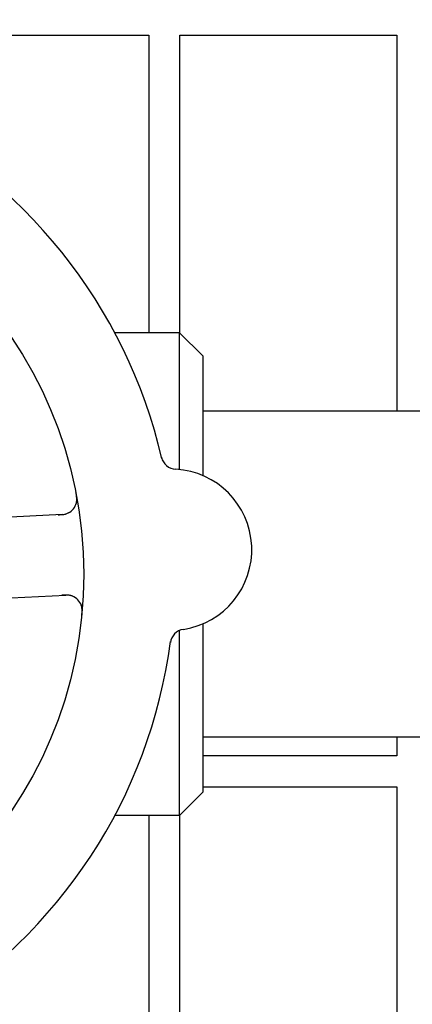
# Model space of a CAD drawing. Header units: inches. Extents: x 36 to 1719, y -84 to 1122.
# Tile 552 of 571: x 1058.41 to 1060, y 857.57 to 861.54. Entities that reach past the tile are written whole.
import ezdxf

# ---------------------------------------------------------------- set-up
doc = ezdxf.new("R2010")
doc.units = ezdxf.units.IN
doc.header["$LTSCALE"] = 48
doc.header["$MEASUREMENT"] = 0
doc.layers.add('Dimension (ANSI)', color=7, linetype='Continuous', lineweight=25)
doc.layers.add('Visible (ANSI)', color=7, linetype='Continuous', lineweight=30)
doc.styles.add('Note Text (ANSI)', font='tahoma.ttf')
doc.dimstyles.new('Architectural (ANSI)', dxfattribs={"dimscale": 48, "dimtxt": 0.125, "dimasz": 0.098425, "dimexe": 0.125, "dimexo": 0.0625, "dimgap": 0.031496, "dimtad": 0, "dimtih": 1, "dimtoh": 1, "dimdec": 4, "dimrnd": 1e-08, "dimzin": 3, "dimdsep": 46, "dimlunit": 4, "dimtxsty": 'Note Text (ANSI)', "dimcen": 0.09, "dimdle": 0.393701, "dimclrd": 256, "dimclre": 256, "dimclrt": 256, "dimadec": 0, "dimazin": 3, "dimtfac": 0.96, "dimtofl": 0, "dimtmove": 0, "dimatfit": 3, "dimfxl": 1, "dimfrac": 2, "dimtolj": 1, "dimtzin": 12, "dimlwd": -1, "dimlwe": -1, "dimarcsym": 0})

# ---------------------------------------------------------------- blocks, each defined once
blk = doc.blocks.new('*D17')
at = {"layer": 'Defpoints', "color": 0, "transparency": 16777216}
for p in [(1035.9177, 896.4914), (1035.9177, 760.4914), (1124.1195, 760.4914)]:
    blk.add_point(p, dxfattribs=at)
at = {"layer": 'Dimension (ANSI)', "transparency": 16777216}
for p, q in [((1038.9177, 896.4914), (1130.1195, 896.4914)), ((1124.1195, 891.767), (1124.1195, 835.0133)), ((1124.1195, 765.2158), (1124.1195, 825.9695)), ((1038.9177, 760.4914), (1130.1195, 760.4914))]:
    blk.add_line(p, q, dxfattribs=at)
for points in [[(1123.3321, 891.767), (1124.9069, 891.767), (1124.1195, 896.4914)], [(1123.3321, 765.2158), (1124.9069, 765.2158), (1124.1195, 760.4914)]]:
    blk.add_solid(points, dxfattribs=at)
at = {"layer": 'Dimension (ANSI)', "transparency": 16777216, "insert": (1114.0215, 833.5015), "char_height": 6, "attachment_point": 1, "style": 'Note Text (ANSI)'}
blk.add_mtext('\\A1;11\'-4"', dxfattribs=at)

msp = doc.modelspace()

# ---------------------------------------------------------------- linework, layer by layer
at = {"layer": 'Visible (ANSI)'}
for p, q in [((1058.06018, 861.47765), (1058.93518, 861.47765)), ((1058.93518, 861.47765), (1058.93518, 860.27765)), ((1059.06018, 860.27624), (1059.06018, 861.47765)), ((1059.06018, 861.47765), (1059.93518, 861.47765)), ((1059.93518, 861.47765), (1059.93518, 859.9614)), ((1059.05878, 860.27765), (1058.79736, 860.27765)), ((1059.05878, 859.72582), (1059.05878, 860.27765)), ((1059.15253, 860.1839), (1059.05878, 860.27765)), ((1059.15253, 860.1839), (1059.15253, 859.70156)), ((1061.71503, 859.9614), (1059.15253, 859.9614)), ((1058.58493, 859.54416), (1058.04622, 859.51836)), ((1058.06176, 859.19373), (1058.60047, 859.21953)), ((1059.15253, 859.10355), (1059.15253, 858.4239)), ((1059.05878, 858.33015), (1059.05878, 859.07687)), ((1061.71503, 858.6464), (1059.15253, 858.6464)), ((1059.93518, 858.6464), (1059.93518, 858.5714)), ((1059.93518, 858.5714), (1059.15253, 858.5714)), ((1059.15253, 858.4239), (1059.05878, 858.33015)), ((1059.15253, 858.4464), (1059.93518, 858.4464)), ((1059.93518, 858.4464), (1059.93518, 855.54015)), ((1059.05878, 858.33015), (1058.79736, 858.33015)), ((1058.93518, 858.33015), (1058.93518, 855.54015)), ((1059.06018, 855.54015), (1059.06018, 858.33155))]:
    msp.add_line(p, q, dxfattribs=at)
msp.add_circle((1056.96503, 859.3039), 1.7075, dxfattribs=at)
for centre, radius, start, end in [((1056.96503, 859.3039), 2.075, 12.99965, 64.48395), ((1059.04664, 859.78946), 0.0625, 193.1302, 266.82247), ((1059.02516, 859.40256), 0.325, 278.66113, 86.82247), ((1058.58194, 859.60659), 0.0625, 272.7418, 10.60325), ((1058.60346, 859.1571), 0.0625, 354.88035, 92.7418), ((1059.08352, 859.01948), 0.0625, 98.66113, 172.3534), ((1056.96503, 859.3039), 2.075, 300.99965, 352.48395)]:
    msp.add_arc(centre, radius, start, end, dxfattribs=at)
for points, knots in [([(1058.64244, 859.59093), (1058.64257, 859.59148), (1058.64273, 859.59218), (1058.64321, 859.59463), (1058.64352, 859.59659), (1058.64385, 859.60064), (1058.64394, 859.60245), (1058.64396, 859.60683), (1058.64386, 859.60955), (1058.64346, 859.61468), (1058.64319, 859.61712), (1058.6425, 859.62217), (1058.64206, 859.62481), (1058.6413, 859.62896), (1058.64099, 859.63053), (1058.64068, 859.63213)], [0.10313051, 0.10313051, 0.10313051, 0.10313051, 0.11603194, 0.11603194, 0.14472132, 0.14472132, 0.16305353, 0.16305353, 0.18481803, 0.18481803, 0.20320409, 0.20320409, 0.22373688, 0.22373688, 0.23709216, 0.23709216, 0.23709216, 0.23709216]), ([(1058.56846, 859.54337), (1058.56908, 859.5434), (1058.5697, 859.54343), (1058.57174, 859.54353), (1058.57316, 859.5436), (1058.57991, 859.54399), (1058.58508, 859.54445), (1058.59317, 859.54564), (1058.59652, 859.54633), (1058.60481, 859.54854), (1058.60959, 859.55057), (1058.61277, 859.55224), (1058.61308, 859.55241), (1058.61335, 859.55256)], [0, 0, 0, 0, 0.00480624, 0.00480624, 0.01589597, 0.01589597, 0.05833406, 0.05833406, 0.09384639, 0.09384639, 0.15340885, 0.15340885, 0.16065924, 0.16065924, 0.16065924, 0.16065924]), ([(1058.63007, 859.21366), (1058.62946, 859.21393), (1058.6287, 859.21426), (1058.62556, 859.21551), (1058.62319, 859.2163), (1058.61647, 859.21785), (1058.61219, 859.21852), (1058.60384, 859.21914), (1058.59988, 859.21924), (1058.59398, 859.21915), (1058.59221, 859.2191), (1058.58833, 859.21895), (1058.58619, 859.21885), (1058.58408, 859.21875)], [0.11682073, 0.11682073, 0.11682073, 0.11682073, 0.13209763, 0.13209763, 0.17640845, 0.17640845, 0.22121697, 0.22121697, 0.25582457, 0.25582457, 0.27005755, 0.27005755, 0.2865375, 0.2865375, 0.2865375, 0.2865375]), ([(1058.66438, 859.13727), (1058.66445, 859.13808), (1058.66453, 859.13888), (1058.66485, 859.14229), (1058.66508, 859.14499), (1058.66535, 859.14999), (1058.66543, 859.1523), (1058.66546, 859.15732), (1058.66538, 859.16009), (1058.66507, 859.16451), (1058.66488, 859.16631), (1058.66441, 859.16968), (1058.66412, 859.17125), (1058.66344, 859.17433), (1058.66303, 859.17582), (1058.66248, 859.17763), (1058.6623, 859.17816), (1058.66216, 859.17858)], [0, 0, 0, 0, 0.00673636, 0.00673636, 0.02806078, 0.02806078, 0.0453371, 0.0453371, 0.06652159, 0.06652159, 0.08352225, 0.08352225, 0.101589, 0.101589, 0.12223492, 0.12223492, 0.13206643, 0.13206643, 0.13206643, 0.13206643])]:
    msp.add_open_spline(points, degree=3, knots=knots, dxfattribs=at)

# ---------------------------------------------------------------- dimensions: what is measured, and where the dimension line sits
at = {"layer": 'Dimension (ANSI)'}
dim = msp.add_linear_dim(base=(1124.11953, 760.4914), p1=(1035.91768, 896.4914), p2=(1035.91768, 760.4914), angle=90, dimstyle='Architectural (ANSI)', override={"dimgap": 0.031496, "dimdec": 4, "dimlfac": 1, "dimtol": 0, "dimlim": 0, "dimtp": 0, "dimtm": 0, "dimtdec": 2, "dimatfit": 1}, dxfattribs=at)
dim.commit()
dim.dimension.update_dxf_attribs({"geometry": '*D17', "text_midpoint": (1124.11953, 830.4914), "dimtype": 160})

doc.saveas('drawing.dxf')
